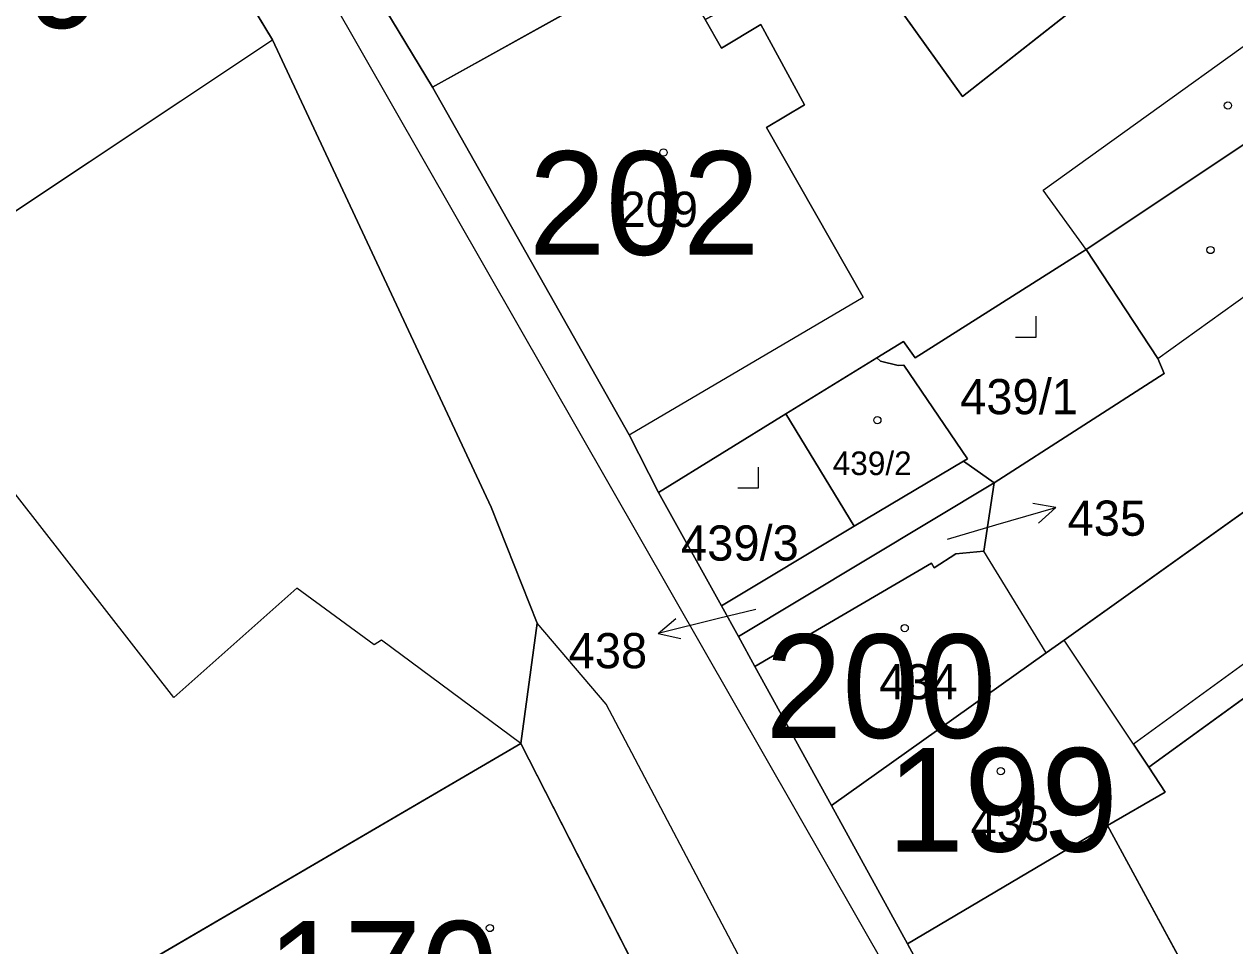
# Model space of a CAD drawing. Extents: x -689422 to -685210, y -987725 to -982160.
# Drawn here: x -687137.8 to -687079.3, y -985631.1 to -985586.6 of the extents above; entities that cross this region are included whole.
import ezdxf

# ---------------------------------------------------------------- set-up
doc = ezdxf.new("R2010")
doc.units = 0
for name, color, linetype in [('KN_Budovy', 7, 'Continuous'), ('KN_Budovy_cisla_domovni', 7, 'Continuous'), ('KN_Hranice_parcel', 7, 'Continuous'), ('KN_Hranice_parcel_vnitrni_kresba', 7, 'Continuous'), ('KN_Parcelni cisla', 7, 'Continuous'), ('KN_Parcelni cisla_sipky', 7, 'Continuous'), ('KN_Polygon parcely', 7, 'Continuous'), ('KN_POZEMKY_OSTATNI PLOCHA', 7, 'Continuous'), ('KN_POZEMKY_ZAHRADA', 7, 'Continuous'), ('KN_POZEMKY_ZASTAVENA PLOCHA', 7, 'Continuous'), ('KN_VYUZITI_13_zastavena plocha_zboreniste', 7, 'Continuous'), ('KN_VYUZITI_16_ostatni plocha_silnice', 7, 'Continuous'), ('KN_VYUZITI_17_ostatni plocha_ostatni komunikace', 7, 'Continuous'), ('KN_Značky budov', 7, 'Continuous'), ('KN_Značky kultur', 7, 'Continuous')]:
    doc.layers.add(name, color=color, linetype=linetype)

msp = doc.modelspace()

# ---------------------------------------------------------------- linework, layer by layer
at = {"layer": 'KN_Budovy'}
for points in [[(-687141.64, -985574.09), (-687146.69, -985577.55), (-687146.49, -985577.84), (-687152.24, -985581.87), (-687140.77, -985597.34), (-687125.8, -985587.38), (-687135.99, -985570.51), (-687141.44, -985574.38)], [(-687120.04, -985572.79), (-687126.02, -985576.52), (-687118.07, -985589.66), (-687106.66, -985583.31), (-687104.9, -985586.4), (-687097.8, -985582.67), (-687099.01, -985580.76), (-687100.47, -985578.45), (-687107.04, -985582), (-687109.55, -985578.44), (-687114.82, -985581.67), (-687119.11, -985574.37)], [(-687102.21, -985586.64), (-687104.11, -985587.78), (-687104.9, -985586.4), (-687106.66, -985583.31), (-687118.07, -985589.66), (-687108.58, -985606.46), (-687097.27, -985599.81), (-687101.94, -985591.61), (-687100.11, -985590.52)], [(-687097.7, -985610.87), (-687092.42, -985607.72), (-687092.23, -985607.61), (-687095.31, -985603.09), (-687095.58, -985603.11), (-687096.44, -985602.9), (-687096.61, -985602.74), (-687101, -985605.44)], [(-687093.85, -985612.88), (-687093.98, -985612.66), (-687102.51, -985617.64), (-687098.8, -985624.36), (-687088.43, -985616.99), (-687091.45, -985612.08), (-687092.8, -985612.21)], [(-687088.43, -985616.99), (-687098.8, -985624.36), (-687095.13, -985631.05), (-687085.47, -985625.32), (-687082.69, -985623.72), (-687083.48, -985622.51), (-687084.22, -985621.4), (-687087.57, -985616.37)], [(-687131.19, -985639.63), (-687131.69, -985638.81), (-687122.09, -985633.15), (-687117.6, -985641.82), (-687116.1, -985641.01), (-687106.44, -985635.78), (-687113.81, -985621.37), (-687139.92, -985636.63), (-687135.9, -985642.77)], [(-687079.59, -985636.16), (-687085.47, -985625.32), (-687095.13, -985631.05), (-687089.42, -985641.53)]]:
    msp.add_lwpolyline(points, close=True, dxfattribs=at)
at = {"layer": 'KN_Hranice_parcel'}
for p, q in [((-687118.07, -985589.66), (-687126.02, -985576.52)), ((-687101, -985605.44), (-687096.61, -985602.74)), ((-687107.16, -985609.24), (-687101, -985605.44)), ((-687101, -985605.44), (-687097.7, -985610.87)), ((-687092.42, -985607.72), (-687097.7, -985610.87)), ((-687090.95, -985608.77), (-687092.42, -985607.72)), ((-687104.11, -985614.71), (-687107.16, -985609.24)), ((-687090.95, -985608.77), (-687103.3, -985616.19)), ((-687097.7, -985610.87), (-687104.11, -985614.71)), ((-687103.3, -985616.19), (-687104.11, -985614.71)), ((-687102.51, -985617.64), (-687103.3, -985616.19)), ((-687098.8, -985624.36), (-687102.51, -985617.64)), ((-687139.92, -985636.63), (-687113.81, -985621.37)), ((-687113.81, -985621.37), (-687106.44, -985635.78)), ((-687095.13, -985631.05), (-687098.8, -985624.36)), ((-687089.42, -985641.53), (-687095.13, -985631.05))]:
    msp.add_line(p, q, dxfattribs=at)
for points in [[(-687135.99, -985570.51), (-687125.8, -985587.38), (-687115.24, -985609.95), (-687113.02, -985615.55), (-687113.81, -985621.37)], [(-687097.8, -985582.67), (-687092.47, -985590.12), (-687081.46, -985581.44)], [(-687097.8, -985582.67), (-687104.9, -985586.4), (-687106.66, -985583.31), (-687118.07, -985589.66)], [(-687086.51, -985597.51), (-687077.78, -985591.69), (-687071.29, -985587.37)], [(-687107.16, -985609.24), (-687108.58, -985606.46), (-687118.07, -985589.66)], [(-687096.61, -985602.74), (-687095.32, -985601.94), (-687094.76, -985602.74), (-687086.51, -985597.51)], [(-687086.51, -985597.51), (-687083.04, -985602.76), (-687082.74, -985603.49), (-687090.95, -985608.77)], [(-687065.16, -985600.6), (-687071.26, -985604.73), (-687087.57, -985616.37), (-687088.43, -985616.99), (-687098.8, -985624.36)], [(-687096.61, -985602.74), (-687096.44, -985602.9), (-687095.58, -985603.11), (-687095.31, -985603.09), (-687092.23, -985607.61), (-687092.42, -985607.72)], [(-687061.63, -985606.66), (-687083.48, -985622.51), (-687082.69, -985623.72), (-687085.47, -985625.32), (-687095.13, -985631.05)], [(-687090.95, -985608.77), (-687091.45, -985612.08), (-687092.8, -985612.21), (-687093.85, -985612.88), (-687093.98, -985612.66), (-687102.51, -985617.64)]]:
    msp.add_lwpolyline(points, dxfattribs=at)
at = {"layer": 'KN_Hranice_parcel_vnitrni_kresba'}
for p, q in [((-687090.74, -985641.68), (-687132.97, -985567.85)), ((-687104.9, -985586.4), (-687104.11, -985587.78)), ((-687104.11, -985587.78), (-687102.21, -985586.64)), ((-687102.21, -985586.64), (-687100.11, -985590.52)), ((-687140.77, -985597.34), (-687125.8, -985587.38)), ((-687100.11, -985590.52), (-687101.94, -985591.61)), ((-687101.94, -985591.61), (-687097.27, -985599.81)), ((-687083.04, -985602.76), (-687074.54, -985596.66)), ((-687108.58, -985606.46), (-687097.27, -985599.81)), ((-687130.56, -985619.14), (-687142.56, -985603.76)), ((-687067.82, -985609.45), (-687084.22, -985621.4)), ((-687088.43, -985616.99), (-687091.45, -985612.08)), ((-687124.62, -985613.86), (-687130.56, -985619.14)), ((-687120.88, -985616.6), (-687124.62, -985613.86)), ((-687109.69, -985619.46), (-687113.02, -985615.55)), ((-687120.54, -985616.38), (-687120.88, -985616.6)), ((-687113.81, -985621.37), (-687120.54, -985616.38)), ((-687084.22, -985621.4), (-687087.57, -985616.37)), ((-687096.02, -985645.37), (-687109.69, -985619.46)), ((-687084.22, -985621.4), (-687083.48, -985622.51)), ((-687085.47, -985625.32), (-687079.59, -985636.16))]:
    msp.add_line(p, q, dxfattribs=at)
msp.add_lwpolyline([(-687086.51, -985597.51), (-687088.58, -985594.64), (-687073.44, -985583.74)], dxfattribs=at)
at = {"layer": 'KN_Parcelni cisla_sipky'}
for p, q in [((-687087.975, -985609.973), (-687089.076, -985609.768)), ((-687090.86, -985610.8), (-687087.975, -985609.973)), ((-687087.975, -985609.973), (-687088.8, -985610.73)), ((-687093.2, -985611.49), (-687090.86, -985610.8)), ((-687102.45, -985614.89), (-687104.26, -985615.33)), ((-687107.172, -985616.056), (-687106.321, -985615.328)), ((-687104.26, -985615.33), (-687107.172, -985616.056)), ((-687107.172, -985616.056), (-687106.079, -985616.3))]:
    msp.add_line(p, q, dxfattribs=at)
at = {"layer": 'KN_Polygon parcely'}
for points in [[(-687139.92, -985636.63), (-687113.81, -985621.37), (-687113.02, -985615.55), (-687115.24, -985609.95), (-687125.8, -985587.38), (-687135.99, -985570.51), (-687141.44, -985574.38), (-687141.64, -985574.09), (-687146.69, -985577.55), (-687146.49, -985577.84), (-687152.24, -985581.87), (-687140.77, -985597.34), (-687153.33, -985605.65), (-687157.17, -985608.19), (-687155.92, -985609.71), (-687143.73, -985625.21), (-687144.36, -985625.65), (-687152.49, -985630.52), (-687145.13, -985640.07)], [(-687107.04, -985582), (-687109.55, -985578.44), (-687114.82, -985581.67), (-687119.11, -985574.37), (-687120.04, -985572.79), (-687126.02, -985576.52), (-687118.07, -985589.66), (-687106.66, -985583.31), (-687104.9, -985586.4), (-687097.8, -985582.67), (-687099.01, -985580.76), (-687100.47, -985578.45)], [(-687081.46, -985581.44), (-687085.87, -985573.06), (-687099.01, -985580.76), (-687097.8, -985582.67), (-687092.47, -985590.12)], [(-687118.07, -985589.66), (-687108.58, -985606.46), (-687107.16, -985609.24), (-687101, -985605.44), (-687096.61, -985602.74), (-687095.32, -985601.94), (-687094.76, -985602.74), (-687086.51, -985597.51), (-687077.78, -985591.69), (-687071.29, -985587.37), (-687073.44, -985583.74), (-687076.35, -985577.52), (-687081.46, -985581.44), (-687092.47, -985590.12), (-687097.8, -985582.67), (-687104.9, -985586.4), (-687106.66, -985583.31)], [(-687090.95, -985608.77), (-687091.45, -985612.08), (-687092.8, -985612.21), (-687093.85, -985612.88), (-687093.98, -985612.66), (-687102.51, -985617.64), (-687098.8, -985624.36), (-687088.43, -985616.99), (-687087.57, -985616.37), (-687071.26, -985604.73), (-687065.16, -985600.6), (-687052.96, -985595.21), (-687055.34, -985588.68), (-687059.33, -985578.98), (-687071.29, -985587.37), (-687077.78, -985591.69), (-687086.51, -985597.51), (-687083.04, -985602.76), (-687082.74, -985603.49)], [(-687092.42, -985607.72), (-687090.95, -985608.77), (-687082.74, -985603.49), (-687083.04, -985602.76), (-687086.51, -985597.51), (-687094.76, -985602.74), (-687095.32, -985601.94), (-687096.61, -985602.74), (-687096.44, -985602.9), (-687095.58, -985603.11), (-687095.31, -985603.09), (-687092.23, -985607.61)], [(-687071.26, -985604.73), (-687087.57, -985616.37), (-687088.43, -985616.99), (-687098.8, -985624.36), (-687095.13, -985631.05), (-687085.47, -985625.32), (-687082.69, -985623.72), (-687083.48, -985622.51), (-687061.63, -985606.66), (-687065.16, -985600.6)], [(-687101, -985605.44), (-687097.7, -985610.87), (-687092.42, -985607.72), (-687092.23, -985607.61), (-687095.31, -985603.09), (-687095.58, -985603.11), (-687096.44, -985602.9), (-687096.61, -985602.74)], [(-687107.16, -985609.24), (-687104.11, -985614.71), (-687097.7, -985610.87), (-687101, -985605.44)], [(-687053.92, -985619.62), (-687058.4, -985612.08), (-687061.63, -985606.66), (-687083.48, -985622.51), (-687082.69, -985623.72), (-687085.47, -985625.32), (-687095.13, -985631.05), (-687089.42, -985641.53), (-687079.59, -985636.16)], [(-687097.7, -985610.87), (-687104.11, -985614.71), (-687103.3, -985616.19), (-687090.95, -985608.77), (-687092.42, -985607.72)], [(-687090.95, -985608.77), (-687103.3, -985616.19), (-687102.51, -985617.64), (-687093.98, -985612.66), (-687093.85, -985612.88), (-687092.8, -985612.21), (-687091.45, -985612.08)], [(-687138.28, -985676.66), (-687109.18, -985658.13), (-687111.65, -985653.45), (-687110.42, -985652.8), (-687116.1, -985641.01), (-687106.44, -985635.78), (-687113.81, -985621.37), (-687139.92, -985636.63), (-687135.9, -985642.77), (-687132.09, -985648.59), (-687142.33, -985655.35), (-687144.65, -985656.88), (-687142.63, -985659.97), (-687147.77, -985663.89), (-687144.34, -985668.24)]]:
    msp.add_lwpolyline(points, close=True, dxfattribs=at)
for points in [[(-687135.99, -985570.51), (-687125.8, -985587.38), (-687115.24, -985609.95), (-687113.02, -985615.55), (-687113.81, -985621.37), (-687106.44, -985635.78), (-687098.61, -985651.41), (-687095.15, -985658.57), (-687088.72, -985669.99), (-687084.51, -985677.34), (-687079.77, -985685.5), (-687074.95, -985693.64), (-687071.42, -985699.42), (-687069.95, -985701.85), (-687069.18, -985703.14), (-687065.28, -985709.84), (-687063.02, -985713.53), (-687057.79, -985722.09), (-687053.71, -985727.48), (-687048.78, -985737.57), (-687045.22, -985744.86), (-687037.08, -985759.63), (-687034.39, -985765.38)], [(-687020.66, -985773.27), (-687027.92, -985760.05), (-687038.19, -985741.16), (-687054.79, -985707.03), (-687052.32, -985705.52), (-687055.35, -985700.99), (-687063.12, -985689.31), (-687065.77, -985684.4), (-687073.76, -985669.89), (-687076.23, -985665.28), (-687077.87, -985662.32), (-687085.73, -985648.26), (-687089.42, -985641.53), (-687095.13, -985631.05), (-687098.8, -985624.36), (-687102.51, -985617.64), (-687103.3, -985616.19), (-687104.11, -985614.71), (-687107.16, -985609.24), (-687108.58, -985606.46), (-687118.07, -985589.66), (-687126.02, -985576.52)]]:
    msp.add_lwpolyline(points, dxfattribs=at)
at = {"layer": 'KN_POZEMKY_OSTATNI PLOCHA'}
for p, q in [((-687125.8, -985587.38), (-687135.99, -985570.51)), ((-687126.02, -985576.52), (-687118.07, -985589.66)), ((-687115.24, -985609.95), (-687125.8, -985587.38)), ((-687118.07, -985589.66), (-687108.58, -985606.46)), ((-687108.58, -985606.46), (-687107.16, -985609.24)), ((-687097.7, -985610.87), (-687092.42, -985607.72)), ((-687092.42, -985607.72), (-687090.95, -985608.77)), ((-687107.16, -985609.24), (-687104.11, -985614.71)), ((-687103.3, -985616.19), (-687090.95, -985608.77)), ((-687090.95, -985608.77), (-687103.3, -985616.19)), ((-687090.95, -985608.77), (-687091.45, -985612.08)), ((-687113.02, -985615.55), (-687115.24, -985609.95)), ((-687104.11, -985614.71), (-687097.7, -985610.87)), ((-687092.8, -985612.21), (-687093.85, -985612.88)), ((-687091.45, -985612.08), (-687092.8, -985612.21)), ((-687093.98, -985612.66), (-687102.51, -985617.64)), ((-687093.85, -985612.88), (-687093.98, -985612.66)), ((-687103.3, -985616.19), (-687104.11, -985614.71)), ((-687104.11, -985614.71), (-687103.3, -985616.19)), ((-687113.81, -985621.37), (-687113.02, -985615.55)), ((-687102.51, -985617.64), (-687103.3, -985616.19)), ((-687103.3, -985616.19), (-687102.51, -985617.64)), ((-687102.51, -985617.64), (-687098.8, -985624.36)), ((-687106.44, -985635.78), (-687113.81, -985621.37)), ((-687098.8, -985624.36), (-687095.13, -985631.05)), ((-687095.13, -985631.05), (-687089.42, -985641.53))]:
    msp.add_line(p, q, dxfattribs=at)
at = {"layer": 'KN_POZEMKY_ZAHRADA'}
for p, q in [((-687081.46, -985581.44), (-687092.47, -985590.12)), ((-687092.47, -985590.12), (-687097.8, -985582.67))]:
    msp.add_line(p, q, dxfattribs=at)
at = {"layer": 'KN_POZEMKY_ZASTAVENA PLOCHA'}
for p, q in [((-687135.99, -985570.51), (-687125.8, -985587.38)), ((-687118.07, -985589.66), (-687126.02, -985576.52)), ((-687092.47, -985590.12), (-687081.46, -985581.44)), ((-687097.8, -985582.67), (-687092.47, -985590.12)), ((-687106.66, -985583.31), (-687118.07, -985589.66)), ((-687118.07, -985589.66), (-687106.66, -985583.31)), ((-687125.8, -985587.38), (-687115.24, -985609.95)), ((-687108.58, -985606.46), (-687118.07, -985589.66)), ((-687086.51, -985597.51), (-687077.78, -985591.69)), ((-687077.78, -985591.69), (-687086.51, -985597.51)), ((-687094.76, -985602.74), (-687086.51, -985597.51)), ((-687086.51, -985597.51), (-687094.76, -985602.74)), ((-687086.51, -985597.51), (-687083.04, -985602.76)), ((-687083.04, -985602.76), (-687086.51, -985597.51)), ((-687096.61, -985602.74), (-687095.32, -985601.94)), ((-687095.32, -985601.94), (-687096.61, -985602.74)), ((-687095.32, -985601.94), (-687094.76, -985602.74)), ((-687094.76, -985602.74), (-687095.32, -985601.94)), ((-687101, -985605.44), (-687096.61, -985602.74)), ((-687096.61, -985602.74), (-687101, -985605.44)), ((-687096.44, -985602.9), (-687096.61, -985602.74)), ((-687096.61, -985602.74), (-687096.44, -985602.9)), ((-687083.04, -985602.76), (-687082.74, -985603.49)), ((-687082.74, -985603.49), (-687083.04, -985602.76)), ((-687095.58, -985603.11), (-687096.44, -985602.9)), ((-687096.44, -985602.9), (-687095.58, -985603.11)), ((-687095.31, -985603.09), (-687095.58, -985603.11)), ((-687095.58, -985603.11), (-687095.31, -985603.09)), ((-687092.23, -985607.61), (-687095.31, -985603.09)), ((-687095.31, -985603.09), (-687092.23, -985607.61)), ((-687082.74, -985603.49), (-687090.95, -985608.77)), ((-687090.95, -985608.77), (-687082.74, -985603.49)), ((-687087.57, -985616.37), (-687071.26, -985604.73)), ((-687071.26, -985604.73), (-687087.57, -985616.37)), ((-687107.16, -985609.24), (-687101, -985605.44)), ((-687101, -985605.44), (-687107.16, -985609.24)), ((-687101, -985605.44), (-687097.7, -985610.87)), ((-687097.7, -985610.87), (-687101, -985605.44)), ((-687107.16, -985609.24), (-687108.58, -985606.46)), ((-687083.48, -985622.51), (-687061.63, -985606.66)), ((-687061.63, -985606.66), (-687083.48, -985622.51)), ((-687092.42, -985607.72), (-687097.7, -985610.87)), ((-687092.42, -985607.72), (-687092.23, -985607.61)), ((-687092.23, -985607.61), (-687092.42, -985607.72)), ((-687090.95, -985608.77), (-687092.42, -985607.72)), ((-687104.11, -985614.71), (-687107.16, -985609.24)), ((-687091.45, -985612.08), (-687090.95, -985608.77)), ((-687115.24, -985609.95), (-687113.02, -985615.55)), ((-687097.7, -985610.87), (-687104.11, -985614.71)), ((-687093.85, -985612.88), (-687092.8, -985612.21)), ((-687092.8, -985612.21), (-687091.45, -985612.08)), ((-687102.51, -985617.64), (-687093.98, -985612.66)), ((-687093.98, -985612.66), (-687093.85, -985612.88)), ((-687113.02, -985615.55), (-687113.81, -985621.37)), ((-687088.43, -985616.99), (-687087.57, -985616.37)), ((-687087.57, -985616.37), (-687088.43, -985616.99)), ((-687098.8, -985624.36), (-687088.43, -985616.99)), ((-687088.43, -985616.99), (-687098.8, -985624.36)), ((-687098.8, -985624.36), (-687102.51, -985617.64)), ((-687113.81, -985621.37), (-687139.92, -985636.63)), ((-687139.92, -985636.63), (-687113.81, -985621.37)), ((-687113.81, -985621.37), (-687106.44, -985635.78)), ((-687082.69, -985623.72), (-687083.48, -985622.51)), ((-687083.48, -985622.51), (-687082.69, -985623.72)), ((-687085.47, -985625.32), (-687082.69, -985623.72)), ((-687082.69, -985623.72), (-687085.47, -985625.32)), ((-687095.13, -985631.05), (-687098.8, -985624.36)), ((-687095.13, -985631.05), (-687085.47, -985625.32)), ((-687085.47, -985625.32), (-687095.13, -985631.05)), ((-687089.42, -985641.53), (-687095.13, -985631.05))]:
    msp.add_line(p, q, dxfattribs=at)
at = {"layer": 'KN_VYUZITI_13_zastavena plocha_zboreniste'}
for p, q in [((-687094.76, -985602.74), (-687086.51, -985597.51)), ((-687086.51, -985597.51), (-687083.04, -985602.76)), ((-687096.61, -985602.74), (-687095.32, -985601.94)), ((-687095.32, -985601.94), (-687094.76, -985602.74)), ((-687096.44, -985602.9), (-687096.61, -985602.74)), ((-687083.04, -985602.76), (-687082.74, -985603.49)), ((-687095.58, -985603.11), (-687096.44, -985602.9)), ((-687095.31, -985603.09), (-687095.58, -985603.11)), ((-687092.23, -985607.61), (-687095.31, -985603.09)), ((-687082.74, -985603.49), (-687090.95, -985608.77)), ((-687107.16, -985609.24), (-687101, -985605.44)), ((-687101, -985605.44), (-687097.7, -985610.87)), ((-687092.42, -985607.72), (-687092.23, -985607.61)), ((-687090.95, -985608.77), (-687092.42, -985607.72)), ((-687104.11, -985614.71), (-687107.16, -985609.24)), ((-687097.7, -985610.87), (-687104.11, -985614.71))]:
    msp.add_line(p, q, dxfattribs=at)
at = {"layer": 'KN_VYUZITI_16_ostatni plocha_silnice'}
for p, q in [((-687125.8, -985587.38), (-687135.99, -985570.51)), ((-687126.02, -985576.52), (-687118.07, -985589.66)), ((-687115.24, -985609.95), (-687125.8, -985587.38)), ((-687118.07, -985589.66), (-687108.58, -985606.46)), ((-687108.58, -985606.46), (-687107.16, -985609.24)), ((-687107.16, -985609.24), (-687104.11, -985614.71)), ((-687113.02, -985615.55), (-687115.24, -985609.95)), ((-687104.11, -985614.71), (-687103.3, -985616.19)), ((-687113.81, -985621.37), (-687113.02, -985615.55)), ((-687103.3, -985616.19), (-687102.51, -985617.64)), ((-687102.51, -985617.64), (-687098.8, -985624.36)), ((-687106.44, -985635.78), (-687113.81, -985621.37)), ((-687098.8, -985624.36), (-687095.13, -985631.05)), ((-687095.13, -985631.05), (-687089.42, -985641.53))]:
    msp.add_line(p, q, dxfattribs=at)
at = {"layer": 'KN_VYUZITI_17_ostatni plocha_ostatni komunikace'}
for p, q in [((-687097.7, -985610.87), (-687092.42, -985607.72)), ((-687092.42, -985607.72), (-687090.95, -985608.77)), ((-687103.3, -985616.19), (-687090.95, -985608.77)), ((-687090.95, -985608.77), (-687103.3, -985616.19)), ((-687090.95, -985608.77), (-687091.45, -985612.08)), ((-687104.11, -985614.71), (-687097.7, -985610.87)), ((-687092.8, -985612.21), (-687093.85, -985612.88)), ((-687091.45, -985612.08), (-687092.8, -985612.21)), ((-687093.98, -985612.66), (-687102.51, -985617.64)), ((-687093.85, -985612.88), (-687093.98, -985612.66)), ((-687103.3, -985616.19), (-687104.11, -985614.71)), ((-687102.51, -985617.64), (-687103.3, -985616.19))]:
    msp.add_line(p, q, dxfattribs=at)
at = {"layer": 'KN_Značky budov'}
for centre in [(-687079.657, -985590.549), (-687106.917, -985592.819), (-687080.497, -985597.529), (-687096.587, -985605.749), (-687095.267, -985615.789), (-687090.627, -985622.699), (-687115.297, -985630.279)]:
    msp.add_circle(centre, 0.175, dxfattribs=at)
at = {"layer": 'KN_Značky kultur'}
for p, q in [((-687088.91, -985601.73), (-687088.91, -985600.73)), ((-687089.911, -985601.73), (-687088.91, -985601.73)), ((-687102.33, -985609.02), (-687102.33, -985608.02)), ((-687103.331, -985609.02), (-687102.33, -985609.02))]:
    msp.add_line(p, q, dxfattribs=at)

# ---------------------------------------------------------------- texts
at = {"layer": 'KN_Budovy_cisla_domovni'}
for s, p in [('169', (-687145.127, -985586.799)), ('202', (-687113.422, -985597.759)), ('200', (-687102, -985621.094)), ('199', (-687096.116, -985626.584)), ('170', (-687126.053, -985634.944))]:
    msp.add_text(s, height=5, dxfattribs=at).set_placement(p)
at = {"layer": 'KN_Parcelni cisla'}
for s, height, p in [('209', 1.7, (-687109.04, -985596.41)), ('439/1', 1.7, (-687092.588, -985605.46)), ('439/2', 1.139, (-687098.74, -985608.399)), ('435', 1.7, (-687087.4, -985611.33)), ('439/3', 1.7, (-687106.068, -985612.53)), ('438', 1.7, (-687111.495, -985617.73)), ('434', 1.7, (-687096.5, -985619.23)), ('433', 1.7, (-687092.08, -985626.08))]:
    msp.add_text(s, height=height, dxfattribs=at).set_placement(p)

doc.saveas('drawing.dxf')
